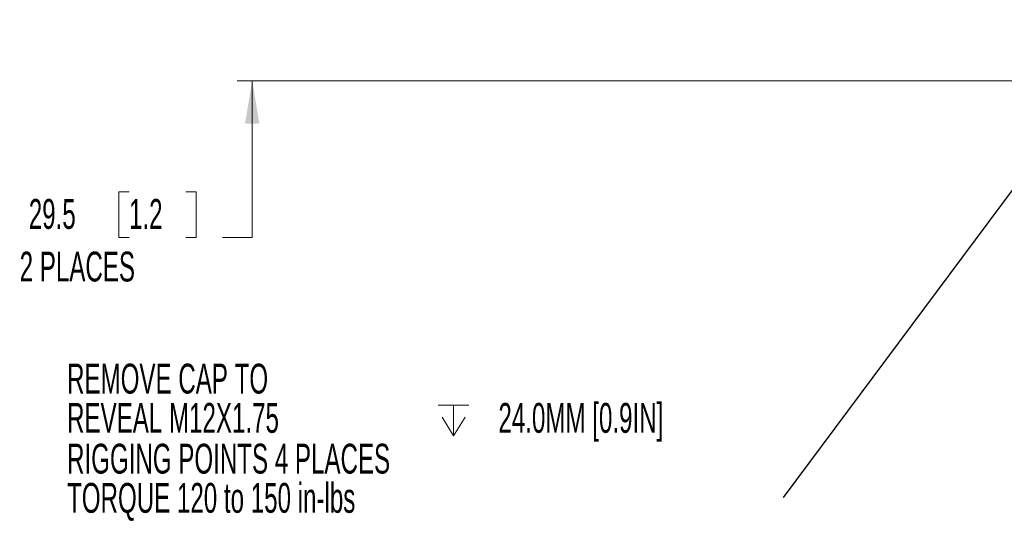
# Model space of a CAD drawing. Header units: millimetres. Extents: x 0 to 1118, y 0 to 864.
# Tile 268 of 339: x 570 to 675, y 601 to 654. Entities that reach past the tile are written whole.
import ezdxf

# ---------------------------------------------------------------- set-up
doc = ezdxf.new("R2010")
doc.units = ezdxf.units.MM
doc.styles.add('SLDTEXTSTYLE0', font='TXT', dxfattribs={"width": 0.605})
doc.dimstyles.new('SLDDIMSTYLE2', dxfattribs={"dimtxt": 3.175, "dimasz": 4.572, "dimexe": 0, "dimexo": 0.0625, "dimgap": 0.79375, "dimtad": 0, "dimtih": 1, "dimtoh": 1, "dimdec": 1, "dimlfac": 4, "dimrnd": 1e-09, "dimzin": 12, "dimdsep": 46, "dimtxsty": 'SLDTEXTSTYLE0', "dimsah": 1, "dimcen": 0.09, "dimadec": 0, "dimazin": 3, "dimtfac": 1, "dimtmove": 0, "dimatfit": 0, "dimfxl": 1, "dimfrac": 2, "dimtolj": 1, "dimtzin": 12, "dimarcsym": 0})
doc.dimstyles.new('SLDDIMSTYLE4', dxfattribs={"dimtxt": 0.18, "dimasz": 4.572, "dimexe": 0, "dimexo": 0.0625, "dimgap": 0, "dimtad": 0, "dimtih": 1, "dimtoh": 1, "dimdec": 0, "dimrnd": 1e-09, "dimzin": 0, "dimdsep": 46, "dimtxsty": 'Standard', "dimsah": 1, "dimcen": 0.09, "dimadec": 0, "dimazin": 0, "dimtfac": 4.572, "dimtdec": 0, "dimtofl": 0, "dimtmove": 0, "dimatfit": 3, "dimfxl": 1, "dimfrac": 2, "dimtolj": 1, "dimtzin": 0, "dimarcsym": 0})

# ---------------------------------------------------------------- blocks, each defined once
blk = doc.blocks.new('_D_19')
at = {"color": 7, "linetype": 'Continuous', "lineweight": 0}
for p, q in [((594.68, 654.93), (594.68, 664.46)), ((688.24, 654.93), (593.08, 654.93)), ((681.82, 647.56), (593.08, 647.56)), ((594.68, 630.88), (594.68, 647.56)), ((581.56, 635.75), (580.47, 635.75)), ((580.47, 635.75), (580.47, 630.88)), ((587.62, 635.75), (588.72, 635.75)), ((588.72, 635.75), (588.72, 630.88)), ((580.47, 630.88), (581.56, 630.88)), ((588.72, 630.88), (587.62, 630.88)), ((591.5, 630.88), (594.68, 630.88))]:
    blk.add_line(p, q, dxfattribs=at)
at = {"color": 7, "linetype": 'Continuous', "lineweight": 18}
for points in [[(594.68, 654.93), (595.44, 659.51), (593.91, 659.51)], [(594.68, 647.56), (593.91, 642.99), (595.44, 642.99)]]:
    blk.add_solid(points, dxfattribs=at)
at = {"color": 7, "linetype": 'Continuous', "lineweight": 18, "char_height": 3.175, "attachment_point": 1, "style": 'SLDTEXTSTYLE0'}
for s, insert in [('29.5', (570.89, 634.97)), ('1.2', (581.56, 634.97)), ('2 PLACES', (569.92, 629.37))]:
    blk.add_mtext(s, dxfattribs=dict(at, insert=insert))
blk = doc.blocks.new('SW_SYMBOL_HOLE_DEPTH')
at = {"color": 0, "linetype": 'Continuous', "lineweight": 0}
for p, q in [((0, 875), (800, 875)), ((400, 875), (400, 75)), ((100, 555), (400, 75)), ((700, 555), (400, 75))]:
    blk.add_line(p, q, dxfattribs=at)
blk = doc.blocks.new('SW_NOTE_0_14')
at = {"color": 0, "linetype": 'Continuous', "lineweight": 0, "xscale": 0.0040927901, "yscale": 0.0040927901, "zscale": 0.0040927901}
blk.add_blockref('SW_SYMBOL_HOLE_DEPTH', (-36.74, 6.26), dxfattribs=at)
at = {"color": 0, "linetype": 'Continuous', "lineweight": 0, "char_height": 3.175, "attachment_point": 1, "style": 'SLDTEXTSTYLE0'}
for s, insert in [('REMOVE CAP TO', (-76.26, 14.24)), ('REVEAL M12X1.75', (-76.26, 10.06)), ('24.0MM [0.9IN]', (-30.33, 10.06)), ('RIGGING POINTS 4 PLACES', (-76.26, 5.72)), ('TORQUE 120 to 150 in-lbs', (-76.26, 1.55))]:
    blk.add_mtext(s, dxfattribs=dict(at, insert=insert))

msp = doc.modelspace()

# ---------------------------------------------------------------- block references
at = {"color": 7, "linetype": 'Continuous', "lineweight": 0}
msp.add_blockref('SW_NOTE_0_14', (651.225, 603.2077), dxfattribs=at)

# ---------------------------------------------------------------- dimensions: what is measured, and where the dimension line sits
at = {"color": 7, "linetype": 'Continuous', "lineweight": 18}
dim = msp.add_linear_dim(base=(594.6758, 647.5587), p1=(689.8387, 654.9337), p2=(683.4209, 647.5587), angle=90, text='<>\\P2 PLACES', dimstyle='SLDDIMSTYLE2', dxfattribs=at)
dim.commit()
dim.dimension.update_dxf_attribs({"geometry": '_D_19', "text_midpoint": (594.6758, 630.8801), "dimtype": 160})

# ---------------------------------------------------------------- leaders
at = {"color": 7, "linetype": 'Continuous', "lineweight": 0}
msp.add_leader([(688.4353, 653.175), (651.225, 603.2077)], dimstyle='SLDDIMSTYLE4', dxfattribs=at)

doc.saveas('drawing.dxf')
